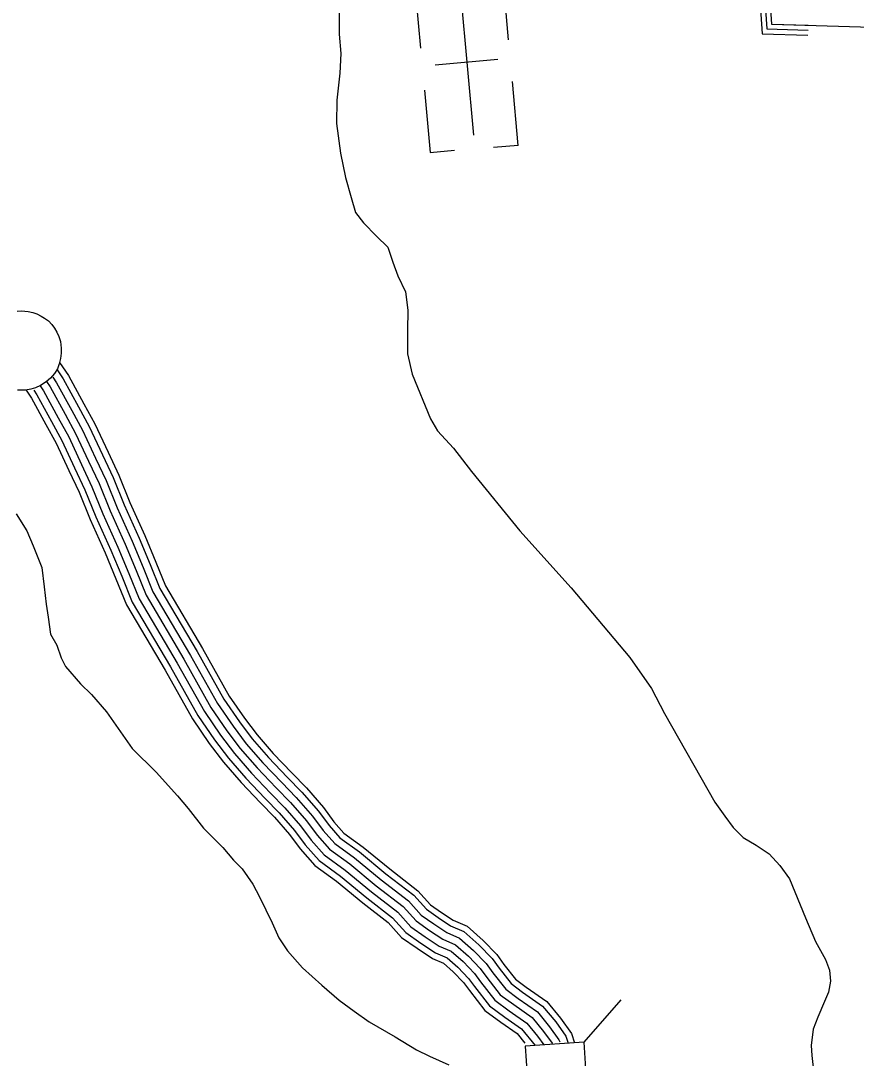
# Model space of a CAD drawing. Extents: x 1788175 to 1969470, y 584502 to 738744.
# Drawn here: x 1951231 to 1954598, y 617794 to 621977 of the extents above; entities that cross this region are included whole.
import ezdxf

# ---------------------------------------------------------------- set-up
doc = ezdxf.new("R2010")
doc.units = 0
for name, color, linetype in [('DESIGN - TRANSPORTATION - Text', 7, 'Continuous'), ('DESIGN - UTILITIES - Cable (Underground) with Text', 7, 'Continuous'), ('SURVEY - CONTOURS - Index with Text', 7, 'Continuous'), ('SURVEY - DRAINAGE - Natural Features', 7, 'Continuous'), ('SURVEY - DRAINAGE - Storm Sewer', 7, 'Continuous'), ('SURVEY - VEGETATION - Features with Text', 7, 'Continuous')]:
    doc.layers.add(name, color=color, linetype=linetype)

msp = doc.modelspace()

# ---------------------------------------------------------------- linework, layer by layer
at = {"layer": 'DESIGN - TRANSPORTATION - Text'}
for points in [[(1952514, 622013.8), (1952514.3, 621923.7), (1952520.5, 621845.5), (1952516.7, 621765.4), (1952505, 621657.1), (1952503.2, 621563), (1952519.6, 621442.8), (1952539.9, 621344.7), (1952562.1, 621264.6), (1952580.3, 621204.5), (1952612.4, 621162.5), (1952664.6, 621108.6), (1952710.8, 621064.7), (1952731, 621004.6), (1952751.2, 620948.6), (1952781.4, 620884.6), (1952791.6, 620810.5), (1952789.8, 620728.3), (1952790.1, 620634.1), (1952808.3, 620552), (1952882.9, 620371.9), (1952911, 620323.9), (1952975.3, 620254), (1953047.6, 620160.1), (1953242.4, 619920.2), (1953449.2, 619690.5), (1953686.2, 619410.7), (1953772.6, 619284.7), (1953824.9, 619184.7), (1954028.1, 618826.7), (1954068.3, 618770.7), (1954102.5, 618724.7), (1954142.6, 618684.8), (1954194.7, 618652.9), (1954246.9, 618619), (1954291, 618571), (1954329.2, 618517.1), (1954393.7, 618361), (1954434, 618264.9), (1954474.2, 618192.9), (1954490.4, 618148.9), (1954494.5, 618104.8), (1954486.6, 618060.7), (1954470.7, 618022.6), (1954442.9, 617960.4), (1954425, 617912.2), (1954417.2, 617846.1), (1954419.3, 617806), (1954427.5, 617733.9)], [(1951211.8, 619989.8), (1951255.2, 619920.4), (1951281.3, 619859.6), (1951316, 619772.8), (1951324.7, 619694.7), (1951333.4, 619625.3), (1951342, 619573.2), (1951350.7, 619503.7), (1951376.8, 619460.3), (1951394.1, 619408.2), (1951411.5, 619373.5), (1951472.3, 619304.1), (1951515.7, 619260.7), (1951576.4, 619191.2), (1951680.6, 619043.7), (1951776.1, 618948.2), (1951862.9, 618852.7), (1951906.3, 618800.6), (1951967, 618722.5), (1952045.2, 618644.4), (1952088.6, 618592.3), (1952123.3, 618557.6), (1952166.7, 618496.8), (1952192.7, 618444.7), (1952218.8, 618392.6), (1952244.8, 618340.6), (1952270.8, 618279.8), (1952305.6, 618227.7), (1952366.3, 618158.3), (1952444.5, 618088.8), (1952513.9, 618028.1), (1952574.7, 617984.7), (1952635.4, 617941.3), (1952739.6, 617880.5), (1952826.4, 617828.4), (1952878.5, 617802.4), (1952956.6, 617767.6)]]:
    msp.add_lwpolyline(points, dxfattribs=at)
at = {"layer": 'DESIGN - UTILITIES - Cable (Underground) with Text'}
for p, q in [((1953197.4, 621899.7), (1953174, 622155.4)), ((1952818.9, 622126.9), (1952842.6, 621867.2)), ((1953154.3, 621821.1), (1952901.8, 621798)), ((1953236.1, 621475), (1953212.7, 621732)), ((1952858.1, 621697), (1952881, 621446.5)), ((1953236, 621475), (1953136.9, 621465.9)), ((1952881.1, 621446.6), (1952979, 621455.5))]:
    msp.add_line(p, q, dxfattribs=at)
msp.add_lwpolyline([(1953005.2, 622076.3), (1953056.4, 621515.6)], dxfattribs=at)
at = {"layer": 'SURVEY - CONTOURS - Index with Text'}
for points in [[(1951387.2, 620599.6), (1951423.2, 620546.6), (1951485.7, 620432.7), (1951529.3, 620352.3), (1951582.7, 620238), (1951626, 620145.8), (1951670.6, 620035.1), (1951730.8, 619901.6), (1951775.8, 619793.9), (1951813.8, 619699.4), (1951963.8, 619446.2), (1952071.1, 619254.6), (1952132.1, 619165.5), (1952183.2, 619097.7), (1952248.2, 619023.6), (1952322.9, 618945.3), (1952382.5, 618883.9), (1952450.8, 618805.3), (1952492.6, 618747.9), (1952533.7, 618702.1), (1952610.7, 618646), (1952718, 618557.4), (1952831.4, 618469.7), (1952882.2, 618413.3), (1952927.4, 618381.7), (1952974.3, 618350.6), (1953029.9, 618326.3), (1953094.9, 618269.1), (1953149.8, 618212.2), (1953178.6, 618172.4), (1953224.7, 618113.1), (1953268.2, 618081), (1953351.2, 618023), (1953406.9, 617955.5), (1953450.8, 617893.9), (1953462.6, 617856.6)], [(1951377.1, 620570.4), (1951402.1, 620533.7), (1951464, 620420.9), (1951507.2, 620341.1), (1951560.3, 620227.5), (1951603.3, 620135.9), (1951647.8, 620025.4), (1951708.1, 619891.7), (1951752.9, 619784.5), (1951791.6, 619688.4), (1951942.4, 619433.9), (1952050.1, 619241.6), (1952112, 619151.1), (1952164, 619082.1), (1952229.9, 619006.9), (1952305.1, 618928.1), (1952364.3, 618867.2), (1952431.5, 618789.9), (1952473.4, 618732.3), (1952517.1, 618683.6), (1952595.6, 618626.5), (1952702.6, 618538.1), (1952814.6, 618451.5), (1952865.7, 618394.7), (1952913.5, 618361.3), (1952962.5, 618328.8), (1953016.5, 618305.2), (1953077.8, 618251.2), (1953130.8, 618196.3), (1953158.9, 618157.6), (1953207.2, 618095.2), (1953253.8, 618060.9), (1953334.3, 618004.7), (1953387.3, 617940.5), (1953428.4, 617882.8), (1953437.2, 617854.9)], [(1951334.4, 620523), (1951349.2, 620501.3), (1951409.6, 620391.2), (1951451.8, 620313.2), (1951504.2, 620201.2), (1951546.4, 620111.1), (1951590.8, 620001.1), (1951651.2, 619867), (1951695.5, 619761), (1951735.9, 619660.9), (1951888.7, 619402.9), (1951997.3, 619208.9), (1952061.6, 619114.9), (1952115.9, 619043), (1952184.2, 618965), (1952260.4, 618885.1), (1952318.7, 618825.2), (1952382.9, 618751.3), (1952425.1, 618693.3), (1952475.3, 618637.3), (1952557.6, 618577.5), (1952663.9, 618489.7), (1952772.2, 618405.9), (1952824.4, 618347.9), (1952878.6, 618310), (1952932.7, 618274.1), (1952982.8, 618252.2), (1953035, 618206.3), (1953083.2, 618156.4), (1953109.3, 618120.4), (1953163.5, 618050.4), (1953217.7, 618010.5), (1953291.9, 617958.7), (1953338.1, 617902.7), (1953372.2, 617854.7), (1953373.5, 617850.7)], [(1951334.4, 620523), (1951349.2, 620501.3), (1951409.6, 620391.2), (1951451.8, 620313.2), (1951504.2, 620201.2), (1951546.4, 620111.1), (1951590.8, 620001.1), (1951651.2, 619867), (1951695.5, 619761), (1951735.9, 619660.9), (1951888.7, 619402.9), (1951997.3, 619208.9), (1952061.6, 619114.9), (1952115.9, 619043), (1952184.2, 618965), (1952260.4, 618885.1), (1952318.7, 618825.2), (1952382.9, 618751.3), (1952425.1, 618693.3), (1952475.3, 618637.3), (1952557.6, 618577.5), (1952663.9, 618489.7), (1952772.2, 618405.9), (1952824.4, 618347.9), (1952878.6, 618310), (1952932.7, 618274.1), (1952982.8, 618252.2), (1953035, 618206.3), (1953083.2, 618156.4), (1953109.3, 618120.4), (1953163.5, 618050.4), (1953217.7, 618010.5), (1953291.9, 617958.7), (1953338.1, 617902.7), (1953372.2, 617854.7), (1953373.5, 617850.7)], [(1951360.1, 620540.4), (1951375.7, 620517.5), (1951436.8, 620406.1), (1951479.5, 620327.2), (1951532.2, 620214.3), (1951574.9, 620123.5), (1951619.3, 620013.2), (1951679.7, 619879.4), (1951724.2, 619772.7), (1951763.7, 619674.7), (1951915.6, 619418.4), (1952023.7, 619225.2), (1952086.8, 619133), (1952140, 619062.5), (1952207, 618985.9), (1952282.8, 618906.6), (1952341.5, 618846.2), (1952407.2, 618770.6), (1952449.3, 618712.8), (1952496.2, 618660.5), (1952576.6, 618602), (1952683.2, 618513.9), (1952793.4, 618428.7), (1952845.1, 618371.3), (1952896, 618335.6), (1952947.6, 618301.4), (1952999.7, 618278.7), (1953056.4, 618228.8), (1953107, 618176.3), (1953134.1, 618139), (1953185.4, 618072.8), (1953235.7, 618035.7), (1953313.1, 617981.7), (1953362.7, 617921.6), (1953400.3, 617868.7), (1953403.1, 617860.1)], [(1951252.5, 620487.5), (1951274.3, 620455.4), (1951332.5, 620349.3), (1951373.4, 620273.7), (1951424.7, 620164), (1951466, 620076.1), (1951510.1, 619966.7), (1951570.7, 619832.1), (1951614.4, 619727.7), (1951657, 619621.9), (1951812.7, 619359.1), (1951922.7, 619162.6), (1951990.4, 619063.7), (1952047.8, 618987.6), (1952119.4, 618905.8), (1952197.3, 618824.3), (1952254.1, 618765.8), (1952314.2, 618696.6), (1952356.8, 618638), (1952416.2, 618571.9), (1952503.8, 618508.1), (1952609.1, 618421.1), (1952712.3, 618341.3), (1952765.9, 618281.8), (1952829.2, 618237.5), (1952890.6, 618196.8), (1952935.1, 618177.3), (1952974.3, 618142.8), (1953015.8, 618099.9), (1953039.1, 618067.7), (1953101.7, 617987.1), (1953166.5, 617939.3), (1953231.8, 617893.6), (1953263.2, 617855.7)], [(1951283.2, 620488.1), (1951296.3, 620468.8), (1951355.1, 620361.6), (1951396.4, 620285.3), (1951448, 620174.9), (1951489.6, 620086.4), (1951533.7, 619976.7), (1951594.3, 619842.3), (1951638.2, 619737.4), (1951680.1, 619633.4), (1951835, 619372), (1951944.6, 619176.2), (1952011.3, 619078.7), (1952067.8, 619003.8), (1952138.4, 618923.2), (1952215.8, 618842.1), (1952273, 618783.2), (1952334.4, 618712.6), (1952376.9, 618654.2), (1952433.5, 618591.1), (1952519.5, 618528.5), (1952625.2, 618441.2), (1952729.9, 618360.2), (1952783.1, 618301.2), (1952843.7, 618258.8), (1952903, 618219.5), (1952949.1, 618199.3), (1952992.1, 618161.5), (1953035.5, 618116.5), (1953059.7, 618083.2), (1953119.8, 618005.6), (1953181.5, 617960.2), (1953249.4, 617912.7), (1953304.4, 617846.1)], [(1951308.8, 620505.5), (1951322.7, 620485), (1951382.3, 620376.4), (1951424.1, 620299.3), (1951476.1, 620188), (1951518, 620098.8), (1951562.3, 619988.9), (1951622.8, 619854.7), (1951666.9, 619749.2), (1951708, 619647.1), (1951861.8, 619387.4), (1951971, 619192.5), (1952036.5, 619096.8), (1952091.8, 619023.4), (1952161.3, 618944.1), (1952238.1, 618863.6), (1952295.8, 618804.2), (1952358.6, 618731.9), (1952401, 618673.8), (1952454.4, 618614.2), (1952538.5, 618553), (1952644.5, 618465.4), (1952751, 618383), (1952803.7, 618324.5), (1952861.1, 618284.4), (1952917.8, 618246.8), (1952966, 618225.8), (1953013.5, 618183.9), (1953059.3, 618136.4), (1953084.5, 618101.8), (1953141.7, 618028), (1953199.6, 617985.4), (1953270.7, 617935.7), (1953313.5, 617883.8), (1953338.7, 617848.4)]]:
    msp.add_lwpolyline(points, dxfattribs=at)
at = {"layer": 'SURVEY - DRAINAGE - Natural Features'}
for points in [[(1952850.4, 624190.8), (1952669.9, 622575.8), (1954190.2, 622360.8), (1954219.2, 621925.2), (1954403.4, 621919.7)], [(1952870.3, 624188.6), (1952692, 622592.9), (1954209.1, 622378.3), (1954238, 621944.6), (1954404, 621939.7)], [(1952890.2, 624186.4), (1952714, 622610), (1954228, 622395.9), (1954256.7, 621964.1), (1954404.6, 621959.6)], [(1954228, 622395.9), (1954256.7, 621964.1), (1954885.3, 621945.2), (1954748, 619966.5), (1954961.5, 619938.2), (1955883.4, 618529.7), (1957044.7, 618474), (1957237.6, 618257.9), (1957927.6, 618095), (1957908, 617501.3), (1957888, 617463.4), (1957833.9, 617389.5), (1957801.8, 617343.6), (1957783.8, 617313.6), (1957763.6, 617251.7), (1957749.4, 617171.8), (1957741.2, 617095.8)]]:
    msp.add_lwpolyline(points, dxfattribs=at)
at = {"layer": 'SURVEY - DRAINAGE - Storm Sewer'}
msp.add_line((1953501.1, 617859.1), (1953650.7, 618030), dxfattribs=at)
msp.add_lwpolyline([(1953516.9, 617622.1), (1953501.1, 617859.2), (1953264, 617843.4), (1953279.8, 617606.3)], close=True, dxfattribs=at)
at = {"layer": 'SURVEY - VEGETATION - Features with Text'}
msp.add_lwpolyline([(1951216.5, 620806.7), (1951234.5, 620808), (1951261.5, 620805.7), (1951280.2, 620801.1), (1951295.2, 620795.2), (1951312.8, 620786.9), (1951327.2, 620778.4), (1951342.3, 620766.9), (1951356.2, 620752.6), (1951367, 620737.4), (1951375.9, 620721.2), (1951384.8, 620704.8), (1951390.7, 620683.9), (1951394.2, 620656.6), (1951394.2, 620637.4), (1951391.8, 620616.1), (1951385.5, 620593.4), (1951379.2, 620573.5), (1951366.5, 620555), (1951351, 620536.4), (1951333, 620521.8), (1951311, 620506.9), (1951290.9, 620497.1), (1951271.3, 620491.4), (1951250.1, 620487.5), (1951217.5, 620487.7)], dxfattribs=at)

doc.saveas('drawing.dxf')
